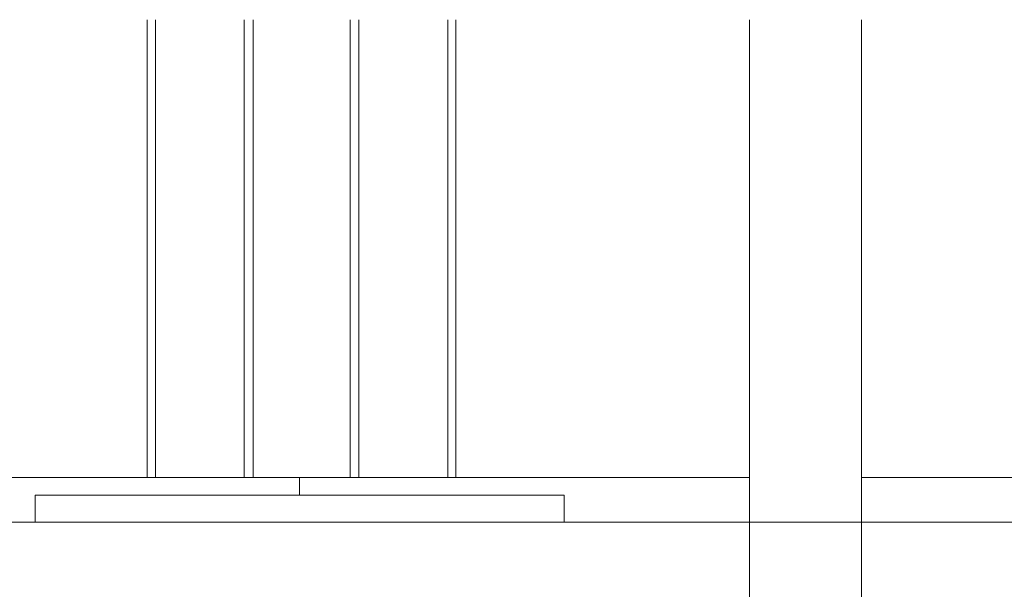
# Model space of a CAD drawing. Header units: millimetres. Extents: x 53746 to 116821, y -810352 to -765802.
# Tile 287 of 347: x 91229 to 91787, y -772551 to -772228. Entities that reach past the tile are written whole.
import ezdxf

# ---------------------------------------------------------------- set-up
doc = ezdxf.new("R2010")
doc.units = ezdxf.units.MM
doc.header["$MEASUREMENT"] = 0
for name, color, linetype, lineweight in [('Main Cradle Rails', 7, 'Continuous', 0), ('Side Cradle Stbd', 7, 'Continuous', 0), ('Side Cradle Tower Platform', 7, 'Continuous', 0), ('Side Slip Rails', 7, 'Continuous', 0)]:
    doc.layers.add(name, color=color, linetype=linetype, lineweight=lineweight)

# ---------------------------------------------------------------- blocks, each defined once
blk = doc.blocks.new('*U57')
at = {"layer": 'Side Cradle Stbd', "color": 7, "linetype": 'Continuous', "lineweight": 0}
for p, q in [((6104.72, 15589.32), (5848.83, 15589.32)), ((6359.77, 15589.32), (6104.72, 15589.32)), ((6914.77, 15589.32), (6423.27, 15589.32)), ((6254.72, 15579.32), (5954.72, 15579.32)), ((5954.72, 15579.32), (5954.72, 15564.01)), ((6254.72, 15564.01), (6254.72, 15579.32))]:
    blk.add_line(p, q, dxfattribs=at)
at = {"layer": 'Side Cradle Stbd', "color": 7, "linetype": 'Continuous', "lineweight": 0, "flags": 128}
blk.add_lwpolyline([(6104.72, 15589.32), (6104.72, 15589.32), (6104.72, 15579.32)], dxfattribs=at)
at = {"layer": 'Side Cradle Tower Platform', "color": 7, "linetype": 'Continuous', "lineweight": 0}
for p, q in [((6359.77, 15399.01), (6359.77, 15848.76)), ((6423.27, 15848.76), (6423.27, 15399.01)), ((9134.77, 15564.01), (3073.83, 15564.01))]:
    blk.add_line(p, q, dxfattribs=at)
at = {"layer": 'Side Slip Rails', "color": 7, "linetype": 'Continuous', "lineweight": 0}
for p, q in [((6018.36, 15589.32), (6018.36, 15848.76)), ((6022.97, 15589.32), (6022.97, 15848.76)), ((6073.36, 15589.32), (6073.36, 15848.76)), ((6078.36, 15589.32), (6078.36, 15848.76)), ((6133.36, 15589.32), (6133.36, 15848.76)), ((6138.36, 15589.32), (6138.36, 15848.76)), ((6188.74, 15589.32), (6188.74, 15848.76)), ((6193.36, 15589.32), (6193.36, 15848.76))]:
    blk.add_line(p, q, dxfattribs=at)

msp = doc.modelspace()

# ---------------------------------------------------------------- block references
at = {"layer": 'Main Cradle Rails', "color": 7, "linetype": 'Continuous', "lineweight": 0}
msp.add_blockref('*U57', (85283.05, -788076.95), dxfattribs=at)

doc.saveas('drawing.dxf')
